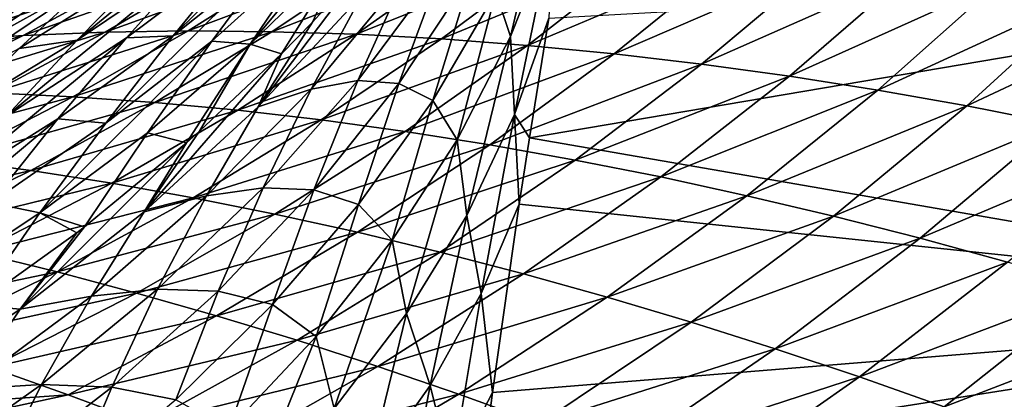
# Model space of a CAD drawing. Header units: metres. Extents: x -46 to 104, y -30 to 30.
# Tile 589 of 656: x 71.234 to 73.015, y 3.623 to 4.309. Entities that reach past the tile are written whole.
import ezdxf

# ---------------------------------------------------------------- set-up
doc = ezdxf.new("R2010")
doc.units = ezdxf.units.M
doc.layers.add('solid_26_000_502_XXX', color=7, linetype='CONTINUOUS')

msp = doc.modelspace()

# ---------------------------------------------------------------- linework, layer by layer
at = {"layer": 'solid_26_000_502_XXX'}
for points in [[(71.938576, 4.610003, 292.896606), (71.650803, 4.264819, 292.96283), (71.769272, 4.439106, 293.098694)], [(71.938576, 4.610003, 292.896606), (71.821388, 4.430828, 292.758545), (71.650803, 4.264819, 292.96283)], [(71.824677, 4.588995, 293.562042), (71.511772, 4.279789, 293.62262), (71.636642, 4.433057, 293.758667)], [(71.824677, 4.588995, 293.562042), (71.701767, 4.431766, 293.425415), (71.511772, 4.279789, 293.62262)], [(72.122078, 4.27857, 290.531494), (72.095497, 4.358302, 290.882904), (72.188286, 4.559654, 290.590027)], [(72.197586, 4.470301, 290.232147), (72.122078, 4.27857, 290.531494), (72.188286, 4.559654, 290.590027)], [(71.68441, 4.556487, 294.2146), (71.338081, 4.272312, 294.25824), (71.467903, 4.404366, 294.394043)], [(71.68441, 4.556487, 294.2146), (71.55455, 4.418776, 294.077026), (71.338081, 4.272312, 294.25824)], [(71.421471, 4.51555, 295.573883), (71.032776, 4.306008, 295.605103), (71.172104, 4.391734, 295.742157)], [(71.421471, 4.51555, 295.573883), (71.282112, 4.424316, 295.43692), (71.032776, 4.306008, 295.605103)], [(71.497688, 4.494311, 294.833069), (71.132446, 4.249607, 294.873016), (71.266373, 4.360794, 295.008911)], [(71.497688, 4.494311, 294.833069), (71.364227, 4.377968, 294.696838), (71.132446, 4.249607, 294.873016)], [(72.129196, 4.138062, 290.221436), (72.122078, 4.27857, 290.531494), (72.197586, 4.470301, 290.232147)], [(72.129196, 4.138062, 290.221436), (72.197586, 4.470301, 290.232147), (72.190895, 4.31201, 289.907867)], [(71.769272, 4.439106, 293.098694), (71.581886, 4.270285, 293.291595), (71.701767, 4.431766, 293.425415)], [(71.769272, 4.439106, 293.098694), (71.650803, 4.264819, 292.96283), (71.581886, 4.270285, 293.291595)], [(71.282112, 4.424316, 295.43692), (70.895767, 4.21556, 295.468781), (71.032776, 4.306008, 295.605103)], [(71.282112, 4.424316, 295.43692), (71.14518, 4.32856, 295.300842), (70.895767, 4.21556, 295.468781)], [(71.55455, 4.418776, 294.077026), (71.210938, 4.135587, 294.124481), (71.338081, 4.272312, 294.25824)], [(71.55455, 4.418776, 294.077026), (71.427521, 4.276543, 293.941559), (71.210938, 4.135587, 294.124481)], [(71.701767, 4.431766, 293.425415), (71.389839, 4.122022, 293.489349), (71.511772, 4.279789, 293.62262)], [(71.701767, 4.431766, 293.425415), (71.581886, 4.270285, 293.291595), (71.389839, 4.122022, 293.489349)], [(71.636642, 4.433057, 293.758667), (71.427521, 4.276543, 293.941559), (71.55455, 4.418776, 294.077026)], [(71.636642, 4.433057, 293.758667), (71.511772, 4.279789, 293.62262), (71.427521, 4.276543, 293.941559)], [(71.538589, 4.28876, 298.156647), (71.88726, 4.41979, 298.034637), (71.733223, 4.411553, 297.905273)], [(71.538589, 4.28876, 298.156647), (71.689957, 4.287506, 298.283478), (71.88726, 4.41979, 298.034637)], [(71.821388, 4.430828, 292.758545), (71.707619, 4.247651, 292.624115), (71.650803, 4.264819, 292.96283)], [(71.665489, 4.15157, 292.502869), (71.763504, 4.304957, 292.552795), (71.866707, 4.418188, 292.414703)], [(71.852631, 4.353607, 292.245941), (71.665489, 4.15157, 292.502869), (71.866707, 4.418188, 292.414703)], [(71.689957, 4.287506, 298.283478), (72.042938, 4.424444, 298.163177), (71.88726, 4.41979, 298.034637)], [(71.689957, 4.287506, 298.283478), (71.842804, 4.282698, 298.409271), (72.042938, 4.424444, 298.163177)], [(71.763504, 4.304957, 292.552795), (71.707619, 4.247651, 292.624115), (71.821388, 4.430828, 292.758545)], [(71.866707, 4.418188, 292.414703), (71.763504, 4.304957, 292.552795), (71.821388, 4.430828, 292.758545)], [(71.842804, 4.282698, 298.409271), (72.200203, 4.425558, 298.290955), (72.042938, 4.424444, 298.163177)], [(71.842804, 4.282698, 298.409271), (71.997055, 4.274388, 298.534058), (72.200203, 4.425558, 298.290955)], [(71.997055, 4.274388, 298.534058), (72.358955, 4.423158, 298.41803), (72.200203, 4.425558, 298.290955)], [(71.997055, 4.274388, 298.534058), (72.152634, 4.26262, 298.657867), (72.358955, 4.423158, 298.41803)], [(72.152634, 4.26262, 298.657867), (72.519119, 4.417271, 298.544403), (72.358955, 4.423158, 298.41803)], [(72.152634, 4.26262, 298.657867), (72.309441, 4.247446, 298.78064), (72.519119, 4.417271, 298.544403)], [(72.309441, 4.247446, 298.78064), (72.680603, 4.407929, 298.670044), (72.519119, 4.417271, 298.544403)], [(71.467903, 4.404366, 294.394043), (71.233353, 4.257052, 294.562073), (71.364227, 4.377968, 294.696838)], [(71.467903, 4.404366, 294.394043), (71.338081, 4.272312, 294.25824), (71.233353, 4.257052, 294.562073)], [(71.240532, 4.280343, 297.899841), (71.580887, 4.399664, 297.775085), (71.430283, 4.384035, 297.644104)], [(71.240532, 4.280343, 297.899841), (71.388763, 4.286401, 298.028778), (71.580887, 4.399664, 297.775085)], [(71.388763, 4.286401, 298.028778), (71.733223, 4.411553, 297.905273), (71.580887, 4.399664, 297.775085)], [(71.388763, 4.286401, 298.028778), (71.538589, 4.28876, 298.156647), (71.733223, 4.411553, 297.905273)], [(71.997169, 4.402701, 291.591736), (71.845955, 4.199193, 291.864502), (71.93058, 4.387591, 291.925964)], [(71.919579, 4.193998, 291.524567), (71.845955, 4.199193, 291.864502), (71.997169, 4.402701, 291.591736)], [(72.052216, 4.394497, 291.243347), (71.919579, 4.193998, 291.524567), (71.997169, 4.402701, 291.591736)], [(74.037834, 4.414674, 288.61026), (72.15609, 4.095649, 289.890472), (72.190895, 4.31201, 289.907867)], [(74.037834, 4.414674, 288.61026), (73.943672, 3.786171, 288.554749), (72.15609, 4.095649, 289.890472)], [(72.309441, 4.247446, 298.78064), (72.4674, 4.228912, 298.902405), (72.680603, 4.407929, 298.670044)], [(72.4674, 4.228912, 298.902405), (72.84333, 4.395163, 298.794922), (72.680603, 4.407929, 298.670044)], [(71.093918, 4.270485, 297.769897), (71.430283, 4.384035, 297.644104), (71.281456, 4.364571, 297.51239)], [(71.093918, 4.270485, 297.769897), (71.240532, 4.280343, 297.899841), (71.430283, 4.384035, 297.644104)], [(71.93058, 4.387591, 291.925964), (71.761116, 4.183542, 292.190552), (71.852631, 4.353607, 292.245941)], [(71.845955, 4.199193, 291.864502), (71.761116, 4.183542, 292.190552), (71.93058, 4.387591, 291.925964)], [(72.052216, 4.394497, 291.243347), (71.981468, 4.163186, 291.172455), (71.919579, 4.193998, 291.524567)], [(72.052216, 4.394497, 291.243347), (72.095497, 4.358302, 290.882904), (71.981468, 4.163186, 291.172455)], [(72.4674, 4.228912, 298.902405), (72.626434, 4.207054, 299.023071), (72.84333, 4.395163, 298.794922)], [(72.626434, 4.207054, 299.023071), (73.00721, 4.378984, 298.919098), (72.84333, 4.395163, 298.794922)], [(70.948975, 4.256723, 297.639008), (71.281456, 4.364571, 297.51239), (71.13443, 4.341171, 297.379944)], [(70.948975, 4.256723, 297.639008), (71.093918, 4.270485, 297.769897), (71.281456, 4.364571, 297.51239)], [(71.364227, 4.377968, 294.696838), (71.000992, 4.133645, 294.738556), (71.132446, 4.249607, 294.873016)], [(71.364227, 4.377968, 294.696838), (71.233353, 4.257052, 294.562073), (71.000992, 4.133645, 294.738556)], [(72.626434, 4.207054, 299.023071), (72.78643, 4.1819, 299.1427), (73.00721, 4.378984, 298.919098)], [(72.78643, 4.1819, 299.1427), (73.172134, 4.359403, 299.04248), (73.00721, 4.378984, 298.919098)], [(71.266373, 4.360794, 295.008911), (71.010643, 4.228165, 295.165771), (71.14518, 4.32856, 295.300842)], [(71.266373, 4.360794, 295.008911), (71.132446, 4.249607, 294.873016), (71.010643, 4.228165, 295.165771)], [(71.761116, 4.183542, 292.190552), (71.665489, 4.15157, 292.502869), (71.852631, 4.353607, 292.245941)], [(72.025421, 4.091882, 290.827942), (71.981468, 4.163186, 291.172455), (72.095497, 4.358302, 290.882904)], [(72.122078, 4.27857, 290.531494), (72.025421, 4.091882, 290.827942), (72.095497, 4.358302, 290.882904)], [(72.78643, 4.1819, 299.1427), (72.947319, 4.153469, 299.26123), (73.172134, 4.359403, 299.04248)], [(72.947319, 4.153469, 299.26123), (73.338028, 4.336418, 299.165131), (73.172134, 4.359403, 299.04248)], [(72.947319, 4.153469, 299.26123), (73.108978, 4.12176, 299.378723), (73.338028, 4.336418, 299.165131)], [(72.15609, 4.095649, 289.890472), (72.129196, 4.138062, 290.221436), (72.190895, 4.31201, 289.907867)], [(71.665489, 4.15157, 292.502869), (71.707619, 4.247651, 292.624115), (71.763504, 4.304957, 292.552795)], [(70.893936, 4.179658, 298.023834), (71.240532, 4.280343, 297.899841), (71.093918, 4.270485, 297.769897)], [(70.893936, 4.179658, 298.023834), (71.037956, 4.180141, 298.1521), (71.240532, 4.280343, 297.899841)], [(71.037956, 4.180141, 298.1521), (71.388763, 4.286401, 298.028778), (71.240532, 4.280343, 297.899841)], [(71.037956, 4.180141, 298.1521), (71.183464, 4.176867, 298.279114), (71.388763, 4.286401, 298.028778)], [(71.427521, 4.276543, 293.941559), (71.086411, 3.994146, 293.993103), (71.210938, 4.135587, 294.124481)], [(71.427521, 4.276543, 293.941559), (71.303276, 4.129738, 293.808502), (71.086411, 3.994146, 293.993103)], [(71.183464, 4.176867, 298.279114), (71.538589, 4.28876, 298.156647), (71.388763, 4.286401, 298.028778)], [(71.183464, 4.176867, 298.279114), (71.330406, 4.169933, 298.404816), (71.538589, 4.28876, 298.156647)], [(71.511772, 4.279789, 293.62262), (71.303276, 4.129738, 293.808502), (71.427521, 4.276543, 293.941559)], [(71.511772, 4.279789, 293.62262), (71.389839, 4.122022, 293.489349), (71.303276, 4.129738, 293.808502)], [(71.330406, 4.169933, 298.404816), (71.689957, 4.287506, 298.283478), (71.538589, 4.28876, 298.156647)], [(71.330406, 4.169933, 298.404816), (71.478745, 4.159419, 298.529266), (71.689957, 4.287506, 298.283478)], [(71.478745, 4.159419, 298.529266), (71.842804, 4.282698, 298.409271), (71.689957, 4.287506, 298.283478)], [(71.478745, 4.159419, 298.529266), (71.628395, 4.145395, 298.652435), (71.842804, 4.282698, 298.409271)], [(71.628395, 4.145395, 298.652435), (71.997055, 4.274388, 298.534058), (71.842804, 4.282698, 298.409271)], [(71.628395, 4.145395, 298.652435), (71.779274, 4.127925, 298.774353), (71.997055, 4.274388, 298.534058)], [(71.779274, 4.127925, 298.774353), (72.152634, 4.26262, 298.657867), (71.997055, 4.274388, 298.534058)], [(72.042572, 3.955518, 290.535248), (72.025421, 4.091882, 290.827942), (72.122078, 4.27857, 290.531494)], [(72.129196, 4.138062, 290.221436), (72.042572, 3.955518, 290.535248), (72.122078, 4.27857, 290.531494)], [(71.338081, 4.272312, 294.25824), (71.104996, 4.131474, 294.429077), (71.233353, 4.257052, 294.562073)], [(71.338081, 4.272312, 294.25824), (71.210938, 4.135587, 294.124481), (71.104996, 4.131474, 294.429077)], [(71.581886, 4.270285, 293.291595), (71.270821, 3.959792, 293.359253), (71.389839, 4.122022, 293.489349)], [(71.581886, 4.270285, 293.291595), (71.465012, 4.104583, 293.160889), (71.270821, 3.959792, 293.359253)], [(71.650803, 4.264819, 292.96283), (71.465012, 4.104583, 293.160889), (71.581886, 4.270285, 293.291595)], [(71.650803, 4.264819, 292.96283), (71.535614, 4.086357, 292.830597), (71.465012, 4.104583, 293.160889)], [(71.559547, 4.107557, 292.802948), (71.535614, 4.086357, 292.830597), (71.650803, 4.264819, 292.96283)], [(71.707619, 4.247651, 292.624115), (71.559547, 4.107557, 292.802948), (71.650803, 4.264819, 292.96283)], [(71.779274, 4.127925, 298.774353), (71.931305, 4.107079, 298.894958), (72.152634, 4.26262, 298.657867)], [(71.931305, 4.107079, 298.894958), (72.309441, 4.247446, 298.78064), (72.152634, 4.26262, 298.657867)], [(71.459305, 3.962118, 292.754761), (71.559547, 4.107557, 292.802948), (71.707619, 4.247651, 292.624115)], [(71.665489, 4.15157, 292.502869), (71.459305, 3.962118, 292.754761), (71.707619, 4.247651, 292.624115)], [(71.931305, 4.107079, 298.894958), (72.084404, 4.082919, 299.014221), (72.309441, 4.247446, 298.78064)], [(72.084404, 4.082919, 299.014221), (72.4674, 4.228912, 298.902405), (72.309441, 4.247446, 298.78064)], [(72.084404, 4.082919, 299.014221), (72.238487, 4.0555, 299.132141), (72.4674, 4.228912, 298.902405)], [(72.238487, 4.0555, 299.132141), (72.626434, 4.207054, 299.023071), (72.4674, 4.228912, 298.902405)], [(72.238487, 4.0555, 299.132141), (72.393471, 4.02487, 299.248718), (72.626434, 4.207054, 299.023071)], [(72.393471, 4.02487, 299.248718), (72.78643, 4.1819, 299.1427), (72.626434, 4.207054, 299.023071)], [(71.845955, 4.199193, 291.864502), (71.674545, 4.00538, 292.132324), (71.761116, 4.183542, 292.190552)], [(71.766365, 4.001793, 291.801086), (71.674545, 4.00538, 292.132324), (71.845955, 4.199193, 291.864502)], [(71.919579, 4.193998, 291.524567), (71.766365, 4.001793, 291.801086), (71.845955, 4.199193, 291.864502)], [(71.919579, 4.193998, 291.524567), (71.846611, 3.975029, 291.457642), (71.766365, 4.001793, 291.801086)], [(71.919579, 4.193998, 291.524567), (71.981468, 4.163186, 291.172455), (71.846611, 3.975029, 291.457642)], [(70.965645, 4.072131, 298.526764), (71.330406, 4.169933, 298.404816), (71.183464, 4.176867, 298.279114)], [(70.965645, 4.072131, 298.526764), (71.10939, 4.056149, 298.650513), (71.330406, 4.169933, 298.404816)], [(71.10939, 4.056149, 298.650513), (71.478745, 4.159419, 298.529266), (71.330406, 4.169933, 298.404816)], [(71.761116, 4.183542, 292.190552), (71.571953, 3.990627, 292.450073), (71.665489, 4.15157, 292.502869)], [(71.674545, 4.00538, 292.132324), (71.571953, 3.990627, 292.450073), (71.761116, 4.183542, 292.190552)], [(72.393471, 4.02487, 299.248718), (72.549255, 3.991069, 299.363892), (72.78643, 4.1819, 299.1427)], [(72.549255, 3.991069, 299.363892), (72.947319, 4.153469, 299.26123), (72.78643, 4.1819, 299.1427)], [(71.10939, 4.056149, 298.650513), (71.254364, 4.036634, 298.772705), (71.478745, 4.159419, 298.529266)], [(71.254364, 4.036634, 298.772705), (71.628395, 4.145395, 298.652435), (71.478745, 4.159419, 298.529266)], [(71.571953, 3.990627, 292.450073), (71.459305, 3.962118, 292.754761), (71.665489, 4.15157, 292.502869)], [(71.907967, 3.910917, 291.120392), (71.846611, 3.975029, 291.457642), (71.981468, 4.163186, 291.172455)], [(72.025421, 4.091882, 290.827942), (71.907967, 3.910917, 291.120392), (71.981468, 4.163186, 291.172455)], [(72.549255, 3.991069, 299.363892), (72.70575, 3.954119, 299.477692), (72.947319, 4.153469, 299.26123)], [(72.70575, 3.954119, 299.477692), (73.108978, 4.12176, 299.378723), (72.947319, 4.153469, 299.26123)], [(71.254364, 4.036634, 298.772705), (71.400482, 4.013667, 298.893372), (71.628395, 4.145395, 298.652435)], [(71.400482, 4.013667, 298.893372), (71.779274, 4.127925, 298.774353), (71.628395, 4.145395, 298.652435)], [(72.068733, 3.814093, 290.196533), (72.042572, 3.955518, 290.535248), (72.129196, 4.138062, 290.221436)], [(72.137703, 3.975538, 289.880157), (72.068733, 3.814093, 290.196533), (72.129196, 4.138062, 290.221436)], [(72.137703, 3.975538, 289.880157), (72.129196, 4.138062, 290.221436), (72.15609, 4.095649, 289.890472)], [(71.303276, 4.129738, 293.808502), (70.964432, 3.847987, 293.86441), (71.086411, 3.994146, 293.993103)], [(71.303276, 4.129738, 293.808502), (71.181763, 3.978355, 293.678192), (70.964432, 3.847987, 293.86441)], [(71.389839, 4.122022, 293.489349), (71.181763, 3.978355, 293.678192), (71.303276, 4.129738, 293.808502)], [(71.389839, 4.122022, 293.489349), (71.270821, 3.959792, 293.359253), (71.181763, 3.978355, 293.678192)], [(71.400482, 4.013667, 298.893372), (71.547668, 3.987334, 299.012482), (71.779274, 4.127925, 298.774353)], [(71.547668, 3.987334, 299.012482), (71.931305, 4.107079, 298.894958), (71.779274, 4.127925, 298.774353)], [(72.70575, 3.954119, 299.477692), (72.862839, 3.914029, 299.590149), (73.108978, 4.12176, 299.378723)], [(72.862839, 3.914029, 299.590149), (73.271309, 4.086757, 299.495148), (73.108978, 4.12176, 299.378723)], [(71.465012, 4.104583, 293.160889), (71.351135, 3.934734, 293.03363), (71.270821, 3.959792, 293.359253)], [(71.535614, 4.086357, 292.830597), (71.351135, 3.934734, 293.03363), (71.465012, 4.104583, 293.160889)], [(71.459305, 3.962118, 292.754761), (71.535614, 4.086357, 292.830597), (71.559547, 4.107557, 292.802948)], [(71.547668, 3.987334, 299.012482), (71.695847, 3.957715, 299.129974), (71.931305, 4.107079, 298.894958)], [(71.695847, 3.957715, 299.129974), (72.084404, 4.082919, 299.014221), (71.931305, 4.107079, 298.894958)], [(71.234856, 3.785978, 293.000641), (71.351135, 3.934734, 293.03363), (71.535614, 4.086357, 292.830597)], [(71.459305, 3.962118, 292.754761), (71.234856, 3.785978, 293.000641), (71.535614, 4.086357, 292.830597)], [(71.695847, 3.957715, 299.129974), (71.844925, 3.924882, 299.24585), (72.084404, 4.082919, 299.014221)], [(71.844925, 3.924882, 299.24585), (72.238487, 4.0555, 299.132141), (72.084404, 4.082919, 299.014221)], [(71.933716, 3.778065, 290.845032), (71.907967, 3.910917, 291.120392), (72.025421, 4.091882, 290.827942)], [(72.042572, 3.955518, 290.535248), (71.933716, 3.778065, 290.845032), (72.025421, 4.091882, 290.827942)], [(73.943672, 3.786171, 288.554749), (72.137703, 3.975538, 289.880157), (72.15609, 4.095649, 289.890472)], [(72.862839, 3.914029, 299.590149), (73.020401, 3.870805, 299.701233), (73.271309, 4.086757, 299.495148)], [(70.874969, 3.948117, 298.894836), (71.254364, 4.036634, 298.772705), (71.10939, 4.056149, 298.650513)], [(71.844925, 3.924882, 299.24585), (71.994827, 3.8889, 299.360077), (72.238487, 4.0555, 299.132141)], [(71.994827, 3.8889, 299.360077), (72.393471, 4.02487, 299.248718), (72.238487, 4.0555, 299.132141)], [(70.874969, 3.948117, 298.894836), (71.01622, 3.919847, 299.014954), (71.254364, 4.036634, 298.772705)], [(71.01622, 3.919847, 299.014954), (71.400482, 4.013667, 298.893372), (71.254364, 4.036634, 298.772705)], [(71.994827, 3.8889, 299.360077), (72.145462, 3.84983, 299.472656), (72.393471, 4.02487, 299.248718)], [(72.145462, 3.84983, 299.472656), (72.549255, 3.991069, 299.363892), (72.393471, 4.02487, 299.248718)], [(71.01622, 3.919847, 299.014954), (71.158463, 3.888202, 299.13327), (71.400482, 4.013667, 298.893372)], [(71.158463, 3.888202, 299.13327), (71.547668, 3.987334, 299.012482), (71.400482, 4.013667, 298.893372)], [(71.571953, 3.990627, 292.450073), (71.363823, 3.809584, 292.703552), (71.459305, 3.962118, 292.754761)], [(71.483589, 3.821995, 292.394226), (71.363823, 3.809584, 292.703552), (71.571953, 3.990627, 292.450073)], [(71.674545, 4.00538, 292.132324), (71.483589, 3.821995, 292.394226), (71.571953, 3.990627, 292.450073)], [(71.593147, 3.818605, 292.071838), (71.483589, 3.821995, 292.394226), (71.674545, 4.00538, 292.132324)], [(71.766365, 4.001793, 291.801086), (71.593147, 3.818605, 292.071838), (71.674545, 4.00538, 292.132324)], [(71.766365, 4.001793, 291.801086), (71.691429, 3.794533, 291.737396), (71.593147, 3.818605, 292.071838)], [(71.766365, 4.001793, 291.801086), (71.846611, 3.975029, 291.457642), (71.691429, 3.794533, 291.737396)], [(72.145462, 3.84983, 299.472656), (72.296738, 3.807716, 299.583557), (72.549255, 3.991069, 299.363892)], [(72.296738, 3.807716, 299.583557), (72.70575, 3.954119, 299.477692), (72.549255, 3.991069, 299.363892)], [(71.270821, 3.959792, 293.359253), (71.062943, 3.82244, 293.550934), (71.181763, 3.978355, 293.678192)], [(71.158463, 3.888202, 299.13327), (71.301605, 3.853278, 299.249695), (71.547668, 3.987334, 299.012482)], [(71.301605, 3.853278, 299.249695), (71.695847, 3.957715, 299.129974), (71.547668, 3.987334, 299.012482)], [(71.770142, 3.736333, 291.407776), (71.691429, 3.794533, 291.737396), (71.846611, 3.975029, 291.457642)], [(71.907967, 3.910917, 291.120392), (71.770142, 3.736333, 291.407776), (71.846611, 3.975029, 291.457642)], [(72.089241, 3.635445, 289.848328), (72.068733, 3.814093, 290.196533), (72.137703, 3.975538, 289.880157)], [(73.943672, 3.786171, 288.554749), (72.089241, 3.635445, 289.848328), (72.137703, 3.975538, 289.880157)], [(71.270821, 3.959792, 293.359253), (71.154686, 3.793184, 293.232635), (71.062943, 3.82244, 293.550934)], [(71.337334, 3.924165, 293.048157), (71.154686, 3.793184, 293.232635), (71.270821, 3.959792, 293.359253)], [(71.363823, 3.809584, 292.703552), (71.234856, 3.785978, 293.000641), (71.459305, 3.962118, 292.754761)], [(71.351135, 3.934734, 293.03363), (71.337334, 3.924165, 293.048157), (71.270821, 3.959792, 293.359253)], [(71.301605, 3.853278, 299.249695), (71.445587, 3.815162, 299.364258), (71.695847, 3.957715, 299.129974)], [(71.445587, 3.815162, 299.364258), (71.844925, 3.924882, 299.24585), (71.695847, 3.957715, 299.129974)], [(71.976372, 3.648228, 290.511383), (71.933716, 3.778065, 290.845032), (72.042572, 3.955518, 290.535248)], [(72.068733, 3.814093, 290.196533), (71.976372, 3.648228, 290.511383), (72.042572, 3.955518, 290.535248)], [(72.296738, 3.807716, 299.583557), (72.44854, 3.762592, 299.69278), (72.70575, 3.954119, 299.477692)], [(72.44854, 3.762592, 299.69278), (72.862839, 3.914029, 299.590149), (72.70575, 3.954119, 299.477692)], [(71.234856, 3.785978, 293.000641), (71.154686, 3.793184, 293.232635), (71.337334, 3.924165, 293.048157)], [(71.234856, 3.785978, 293.000641), (71.337334, 3.924165, 293.048157), (71.351135, 3.934734, 293.03363)], [(71.445587, 3.815162, 299.364258), (71.590317, 3.773938, 299.476868), (71.844925, 3.924882, 299.24585)], [(71.590317, 3.773938, 299.476868), (71.994827, 3.8889, 299.360077), (71.844925, 3.924882, 299.24585)], [(71.803047, 3.606385, 291.149597), (71.770142, 3.736333, 291.407776), (71.907967, 3.910917, 291.120392)], [(71.933716, 3.778065, 290.845032), (71.803047, 3.606385, 291.149597), (71.907967, 3.910917, 291.120392)], [(72.44854, 3.762592, 299.69278), (72.600754, 3.714488, 299.800323), (72.862839, 3.914029, 299.590149)], [(72.600754, 3.714488, 299.800323), (73.020401, 3.870805, 299.701233), (72.862839, 3.914029, 299.590149)], [(70.903397, 3.770113, 299.372864), (71.301605, 3.853278, 299.249695), (71.158463, 3.888202, 299.13327)], [(71.590317, 3.773938, 299.476868), (71.735703, 3.729685, 299.587585), (71.994827, 3.8889, 299.360077)], [(71.735703, 3.729685, 299.587585), (72.145462, 3.84983, 299.472656), (71.994827, 3.8889, 299.360077)], [(72.600754, 3.714488, 299.800323), (72.753273, 3.663435, 299.906219), (73.020401, 3.870805, 299.701233)], [(72.753273, 3.663435, 299.906219), (73.178329, 3.824454, 299.810913), (73.020401, 3.870805, 299.701233)], [(70.903397, 3.770113, 299.372864), (71.042221, 3.726877, 299.486816), (71.301605, 3.853278, 299.249695)], [(71.042221, 3.726877, 299.486816), (71.445587, 3.815162, 299.364258), (71.301605, 3.853278, 299.249695)], [(71.735703, 3.729685, 299.587585), (71.88166, 3.682467, 299.69632), (72.145462, 3.84983, 299.472656)], [(71.88166, 3.682467, 299.69632), (72.296738, 3.807716, 299.583557), (72.145462, 3.84983, 299.472656)], [(71.042221, 3.726877, 299.486816), (71.181717, 3.680552, 299.598602), (71.445587, 3.815162, 299.364258)], [(71.181717, 3.680552, 299.598602), (71.590317, 3.773938, 299.476868), (71.445587, 3.815162, 299.364258)], [(71.483589, 3.821995, 292.394226), (71.273796, 3.649736, 292.64917), (71.363823, 3.809584, 292.703552)], [(71.400581, 3.645122, 292.335846), (71.273796, 3.649736, 292.64917), (71.483589, 3.821995, 292.394226)], [(71.593147, 3.818605, 292.071838), (71.400581, 3.645122, 292.335846), (71.483589, 3.821995, 292.394226)], [(71.593147, 3.818605, 292.071838), (71.51651, 3.622365, 292.010681), (71.400581, 3.645122, 292.335846)], [(71.593147, 3.818605, 292.071838), (71.691429, 3.794533, 291.737396), (71.51651, 3.622365, 292.010681)], [(72.015152, 3.492332, 290.165558), (71.976372, 3.648228, 290.511383), (72.068733, 3.814093, 290.196533)], [(72.015152, 3.492332, 290.165558), (72.068733, 3.814093, 290.196533), (72.089241, 3.635445, 289.848328)], [(72.753273, 3.663435, 299.906219), (72.905983, 3.609464, 300.010376), (73.178329, 3.824454, 299.810913)], [(72.905983, 3.609464, 300.010376), (73.33651, 3.774989, 299.91922), (73.178329, 3.824454, 299.810913)], [(71.234856, 3.785978, 293.000641), (70.993027, 3.62383, 293.239563), (71.154686, 3.793184, 293.232635)], [(71.363823, 3.809584, 292.703552), (71.13752, 3.641105, 292.950043), (71.234856, 3.785978, 293.000641)], [(71.273796, 3.649736, 292.64917), (71.13752, 3.641105, 292.950043), (71.363823, 3.809584, 292.703552)], [(71.612442, 3.568769, 291.689087), (71.51651, 3.622365, 292.010681), (71.691429, 3.794533, 291.737396)], [(71.770142, 3.736333, 291.407776), (71.612442, 3.568769, 291.689087), (71.691429, 3.794533, 291.737396)], [(71.88166, 3.682467, 299.69632), (72.028084, 3.632344, 299.803101), (72.296738, 3.807716, 299.583557)], [(72.028084, 3.632344, 299.803101), (72.44854, 3.762592, 299.69278), (72.296738, 3.807716, 299.583557)], [(71.13752, 3.641105, 292.950043), (70.993027, 3.62383, 293.239563), (71.234856, 3.785978, 293.000641)], [(71.862503, 3.486983, 290.821564), (71.803047, 3.606385, 291.149597), (71.933716, 3.778065, 290.845032)], [(71.976372, 3.648228, 290.511383), (71.862503, 3.486983, 290.821564), (71.933716, 3.778065, 290.845032)], [(73.943672, 3.786171, 288.554749), (72.070312, 3.490144, 289.833466), (72.089241, 3.635445, 289.848328)], [(73.943672, 3.786171, 288.554749), (73.876228, 3.156239, 288.479889), (72.070312, 3.490144, 289.833466)], [(71.181717, 3.680552, 299.598602), (71.321808, 3.631233, 299.70816), (71.590317, 3.773938, 299.476868)], [(71.321808, 3.631233, 299.70816), (71.735703, 3.729685, 299.587585), (71.590317, 3.773938, 299.476868)], [(72.028084, 3.632344, 299.803101), (72.174866, 3.579369, 299.907928), (72.44854, 3.762592, 299.69278)], [(72.174866, 3.579369, 299.907928), (72.600754, 3.714488, 299.800323), (72.44854, 3.762592, 299.69278)], [(72.905983, 3.609464, 300.010376), (73.058754, 3.552599, 300.112793), (73.33651, 3.774989, 299.91922)], [(71.321808, 3.631233, 299.70816), (71.462402, 3.579005, 299.815521), (71.735703, 3.729685, 299.587585)], [(71.462402, 3.579005, 299.815521), (71.88166, 3.682467, 299.69632), (71.735703, 3.729685, 299.587585)], [(71.65107, 3.44114, 291.447784), (71.612442, 3.568769, 291.689087), (71.770142, 3.736333, 291.407776)], [(71.803047, 3.606385, 291.149597), (71.65107, 3.44114, 291.447784), (71.770142, 3.736333, 291.407776)], [(72.174866, 3.579369, 299.907928), (72.321892, 3.523594, 300.010773), (72.600754, 3.714488, 299.800323)], [(72.321892, 3.523594, 300.010773), (72.753273, 3.663435, 299.906219), (72.600754, 3.714488, 299.800323)], [(71.181717, 3.680552, 299.598602), (70.81871, 3.596124, 299.751526), (71.321808, 3.631233, 299.70816)], [(71.462402, 3.579005, 299.815521), (71.603409, 3.523951, 299.920624), (71.88166, 3.682467, 299.69632)], [(71.603409, 3.523951, 299.920624), (72.028084, 3.632344, 299.803101), (71.88166, 3.682467, 299.69632)], [(72.321892, 3.523594, 300.010773), (72.469048, 3.46507, 300.111603), (72.753273, 3.663435, 299.906219)], [(72.469048, 3.46507, 300.111603), (72.905983, 3.609464, 300.010376), (72.753273, 3.663435, 299.906219)], [(71.273796, 3.649736, 292.64917), (71.045982, 3.489257, 292.896179), (71.13752, 3.641105, 292.950043)], [(71.189384, 3.481995, 292.592102), (71.045982, 3.489257, 292.896179), (71.273796, 3.649736, 292.64917)], [(71.400581, 3.645122, 292.335846), (71.189384, 3.481995, 292.592102), (71.273796, 3.649736, 292.64917)], [(71.400581, 3.645122, 292.335846), (71.322495, 3.459167, 292.276459), (71.189384, 3.481995, 292.592102)], [(71.400581, 3.645122, 292.335846), (71.51651, 3.622365, 292.010681), (71.322495, 3.459167, 292.276459)], [(71.917961, 3.342468, 290.481323), (71.862503, 3.486983, 290.821564), (71.976372, 3.648228, 290.511383)], [(72.015152, 3.492332, 290.165558), (71.917961, 3.342468, 290.481323), (71.976372, 3.648228, 290.511383)], [(72.070312, 3.490144, 289.833466), (72.015152, 3.492332, 290.165558), (72.089241, 3.635445, 289.848328)], [(71.321808, 3.631233, 299.70816), (70.81871, 3.596124, 299.751526), (70.937508, 3.547935, 299.847198)], [(71.321808, 3.631233, 299.70816), (70.937508, 3.547935, 299.847198), (71.462402, 3.579005, 299.815521)], [(71.603409, 3.523951, 299.920624), (71.744713, 3.466144, 300.023499), (72.028084, 3.632344, 299.803101)], [(71.744713, 3.466144, 300.023499), (72.174866, 3.579369, 299.907928), (72.028084, 3.632344, 299.803101)]]:
    msp.add_3dface(points, dxfattribs=at)

doc.saveas('drawing.dxf')
